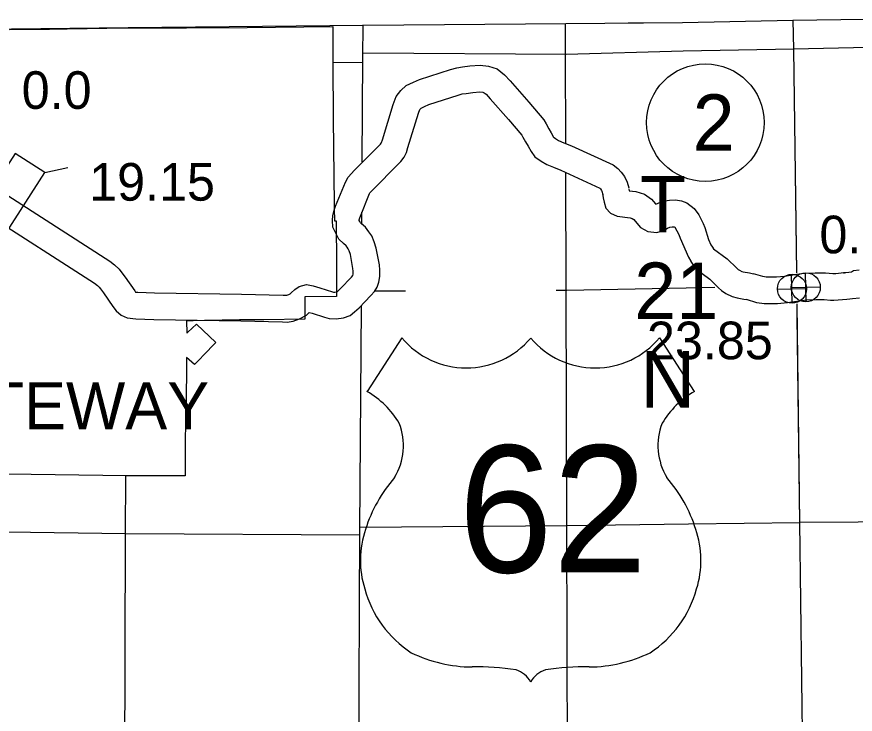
# Model space of a CAD drawing. Extents: x 77230 to 630905, y 790554 to 1662844.
# Drawn here: x 315734 to 334569, y 1623607 to 1639267 of the extents above; entities that cross this region are included whole.
import ezdxf

# ---------------------------------------------------------------- set-up
doc = ezdxf.new("R2010")
doc.units = 0
for name, color, linetype in [('Level 12', 7, 'Continuous'), ('Level 14', 7, 'Continuous'), ('Level 15', 7, 'Continuous'), ('Level 16', 7, 'Continuous'), ('Level 18', 7, 'Continuous'), ('Level 19', 7, 'Continuous'), ('Level 23', 7, 'Continuous'), ('Level 25', 7, 'Continuous'), ('Level 27', 7, 'Continuous'), ('Level 28', 7, 'Continuous'), ('Level 31', 7, 'Continuous'), ('Level 32', 7, 'Continuous'), ('Level 33', 7, 'Continuous'), ('Level 34', 7, 'Continuous')]:
    doc.layers.add(name, color=color, linetype=linetype)

msp = doc.modelspace()

# ---------------------------------------------------------------- linework, layer by layer
at = {"layer": 'Level 12'}
for points in [[(315568, 1638978), (316467, 1638989), (316865, 1638994), (318206, 1639018), (319548, 1639022), (320913, 1639028), (322184, 1639040), (322831, 1639048), (322835, 1638221), (322840, 1636980), (322865, 1635042), (322866, 1634962), (322870, 1634685), (322905, 1634685), (322913, 1633689), (322914, 1633463), (322919, 1632983), (322219, 1632982), (322206, 1632982), (322205, 1632944), (322206, 1632905), (322203, 1632477), (321282, 1632463), (320771, 1632463), (320739, 1632463), (319953, 1632448), (319698, 1632442)], [(319698, 1632442), (319547, 1632439), (319553, 1632161), (319561, 1632169), (319578, 1632185), (319774, 1632368), (320206, 1631952), (319922, 1631665), (319850, 1631590), (319739, 1631476), (319727, 1631461), (319543, 1631617), (319541, 1630445), (319527, 1630445), (319526, 1630400), (319522, 1630277), (319521, 1630183), (319521, 1630078), (319519, 1629803), (319516, 1628960), (319120, 1628961), (318731, 1628962), (318201, 1628963), (315525, 1628994)]]:
    msp.add_lwpolyline(points, dxfattribs=at)
at = {"layer": 'Level 14'}
for points in [[(314296, 1638984), (318235, 1639028), (323522, 1639077), (328068, 1639116), (330690, 1639138)], [(329472, 1639128), (330690, 1639138)], [(330690, 1639138), (333171, 1639193), (338556, 1639267)], [(330690, 1639138), (333171, 1639193), (338556, 1639267)]]:
    msp.add_lwpolyline(points, dxfattribs=at)
at = {"layer": 'Level 15'}
for points in [[(323493, 1636013), (323505, 1638350), (323518, 1639085)], [(323485, 1634606), (323487, 1634879)], [(323391, 1615694), (323397, 1617163), (323421, 1622445), (323443, 1627750), (323475, 1632768)]]:
    msp.add_lwpolyline(points, dxfattribs=at)
at = {"layer": 'Level 16'}
for points in [[(328066, 1636421), (328060, 1638428), (328060, 1639118)], [(330701, 1638500), (333188, 1638545)], [(354631, 1638464), (349271, 1638604), (343841, 1638666), (338567, 1638659), (333182, 1638541)], [(323517, 1638454), (328076, 1638424), (330701, 1638500)], [(322835, 1638249), (323508, 1638240)], [(328139, 1617216), (328106, 1622551), (328091, 1627853), (328077, 1633134), (328068, 1635764)], [(323781, 1633113), (324470, 1633116)], [(327852, 1633129), (328087, 1633130), (330768, 1633183)], [(330768, 1633183), (331412, 1633194)], [(318179, 1628964), (318171, 1627648), (318152, 1622374), (318136, 1619558)], [(343419, 1628061), (338580, 1627939), (333319, 1627911)], [(323449, 1627804), (328091, 1627845), (330822, 1627884)], [(330822, 1627884), (333327, 1627913)], [(308877, 1627782), (312836, 1627739), (318179, 1627668), (323444, 1627634)]]:
    msp.add_lwpolyline(points, dxfattribs=at)
at = {"layer": 'Level 18'}
for points in [[(333171, 1639193), (333182, 1638541), (333248, 1633514)], [(333171, 1639193), (333182, 1638541), (333247, 1633522)], [(333256, 1632825), (333319, 1627911), (333384, 1622611), (333442, 1617235), (333402, 1617233), (333418, 1611803), (333496, 1606429), (333507, 1601178)], [(333259, 1632817), (333260, 1632530), (333319, 1627911), (333384, 1622611), (333442, 1617235), (333402, 1617233), (333418, 1611803), (333496, 1606429), (333507, 1601176)]]:
    msp.add_lwpolyline(points, dxfattribs=at)
at = {"layer": 'Level 19'}
msp.add_line((316363, 1635770), (316879, 1635882), dxfattribs=at)
msp.add_lwpolyline([(315078, 1633771), (316363, 1635770), (315696, 1636198), (314412, 1634199)], close=True, dxfattribs=at)
at = {"layer": 'Level 23'}
msp.add_line((334309, 1633514), (334326, 1633514), dxfattribs=at)
for points in [[(315294, 1635401), (317823, 1633776), (317931, 1633694), (318034, 1633598), (318095, 1633515), (318166, 1633419), (318384, 1633110), (318400, 1633086), (318452, 1633080), (318826, 1633066), (320781, 1633037), (321718, 1633014), (321763, 1633013), (321801, 1633019), (321846, 1633034), (321874, 1633049), (321895, 1633071), (321977, 1633145), (322079, 1633209), (322239, 1633252), (322391, 1633228), (322543, 1633184), (322823, 1633094), (322848, 1633087), (322879, 1633085), (322926, 1633093), (322927, 1633093), (322928, 1633094), (323006, 1633165), (323251, 1633420), (323283, 1633454), (323288, 1633488), (323290, 1633558), (323284, 1633611), (323227, 1633926), (323202, 1634008), (323182, 1634054), (323157, 1634091), (323131, 1634126), (323072, 1634175), (322971, 1634271), (322898, 1634405), (322837, 1634545), (322823, 1634694), (322836, 1634803), (322861, 1634924), (322896, 1635013), (323115, 1635556), (323179, 1635668), (323253, 1635750), (323316, 1635815), (323860, 1636361), (323907, 1636410), (323921, 1636429), (323929, 1636444), (323947, 1636506), (324189, 1637295), (324257, 1637480), (324360, 1637615), (324482, 1637721), (324645, 1637801), (324782, 1637859), (325478, 1638083), (325618, 1638123), (325745, 1638141), (325912, 1638163), (326140, 1638183), (326333, 1638161), (326529, 1638097), (326693, 1637964), (326815, 1637826), (327237, 1637352), (327577, 1636950), (327629, 1636860), (327686, 1636754), (327740, 1636664), (327794, 1636567), (327803, 1636554), (327836, 1636530), (327905, 1636491), (328025, 1636439), (328193, 1636369), (329135, 1635940), (329240, 1635863), (329314, 1635780), (329388, 1635677), (329448, 1635553), (329480, 1635423)], [(314979, 1634890), (317479, 1633284), (317544, 1633235), (317585, 1633196), (317613, 1633159), (317679, 1633069), (317893, 1632764), (317963, 1632665), (318080, 1632570), (318213, 1632504), (318406, 1632482), (318810, 1632466), (320770, 1632437), (321705, 1632414), (321807, 1632412), (321945, 1632435), (322087, 1632481), (322241, 1632567), (322302, 1632629), (322369, 1632610), (322649, 1632520), (322748, 1632492), (322909, 1632483), (323073, 1632509), (323223, 1632561), (323318, 1632638), (323425, 1632735), (323688, 1633009), (323768, 1633096), (323832, 1633194), (323867, 1633306), (323886, 1633434), (323891, 1633580), (323879, 1633696), (323811, 1634068), (323766, 1634214), (323709, 1634347), (323646, 1634438), (323571, 1634542), (323469, 1634625), (323453, 1634640), (323437, 1634669), (323427, 1634693), (323429, 1634706), (323438, 1634750), (323453, 1634790), (323657, 1635295), (323668, 1635315), (323693, 1635342), (323746, 1635397), (324286, 1635939), (324365, 1636020), (324434, 1636114), (324489, 1636223), (324522, 1636333), (324759, 1637105), (324789, 1637188), (324800, 1637202), (324817, 1637218), (324893, 1637255), (324990, 1637295), (325652, 1637509), (325742, 1637534), (325826, 1637546), (325978, 1637566), (326133, 1637580), (326204, 1637572), (326236, 1637562), (326277, 1637529), (326367, 1637427), (326783, 1636959), (327083, 1636605), (327105, 1636567), (327165, 1636457), (327220, 1636365), (327288, 1636242), (327375, 1636124), (327511, 1636025), (327638, 1635953), (327790, 1635887), (327954, 1635819), (328830, 1635420), (328834, 1635417), (328845, 1635405), (328871, 1635369), (328880, 1635349), (328897, 1635279)], [(329485, 1635401), (329491, 1635361), (329639, 1635345), (329834, 1635282), (329989, 1635172), (330084, 1635069), (330091, 1635061), (330244, 1635126), (330396, 1635148), (330533, 1635155), (330663, 1635133), (330786, 1635086), (330950, 1634961)], [(328893, 1635302), (328910, 1635199), (328928, 1635104), (328966, 1634973), (329073, 1634855), (329218, 1634787), (329513, 1634755), (329562, 1634739), (329592, 1634718), (329629, 1634678), (329743, 1634535), (329913, 1634443), (330109, 1634425), (330265, 1634469), (330352, 1634519), (330408, 1634544), (330455, 1634551), (330498, 1634553), (330503, 1634552), (330520, 1634546)], [(330950, 1634961), (331055, 1634818), (331102, 1634732), (331150, 1634627), (331190, 1634536), (331273, 1634263)], [(330520, 1634546), (330565, 1634462), (330603, 1634380), (330640, 1634296), (330825, 1633866), (330877, 1633777), (330878, 1633775)], [(331273, 1634263), (331322, 1634149), (331360, 1634090), (331388, 1634060), (331690, 1633835), (331908, 1633623), (331943, 1633593), (331968, 1633575), (332020, 1633551), (332051, 1633541), (332193, 1633517), (332282, 1633495)], [(330878, 1633775), (330988, 1633610), (331300, 1633377), (331501, 1633182), (331568, 1633123), (331663, 1633055), (331808, 1632988), (331914, 1632956), (332069, 1632929), (332125, 1632915)], [(333248, 1633477), (333214, 1633472), (332978, 1633437), (332798, 1633421), (332568, 1633421), (332492, 1633432), (332282, 1633495)], [(334131, 1633492), (334066, 1633497), (333900, 1633512), (333668, 1633512), (333427, 1633502), (333248, 1633477)], [(334326, 1633514), (334313, 1633515), (334131, 1633492)], [(334655, 1633579), (334534, 1633559), (334489, 1633535), (334423, 1633528), (334362, 1633517), (334344, 1633515), (334309, 1633514)], [(333256, 1632872), (333049, 1632841), (332825, 1632821), (332522, 1632821), (332360, 1632846), (332125, 1632915)], [(334090, 1632893), (334017, 1632898), (333871, 1632912), (333681, 1632912), (333482, 1632904), (333256, 1632872)], [(334668, 1632950), (334507, 1632933), (334448, 1632923), (334382, 1632915), (334090, 1632893)]]:
    msp.add_lwpolyline(points, dxfattribs=at)
at = {"layer": 'Level 25'}
for p, q in [((324383, 1632057), (323604, 1630853)), ((330174, 1632057), (330953, 1630853))]:
    msp.add_line(p, q, dxfattribs=at)
for centre, radius, start, end in [((325834, 1633278), 1896, 220.075, 319.6701), ((328724, 1633278), 1896, 220.3299, 319.925), ((322586, 1629104), 2024, 30.7809, 59.9883), ((331971, 1629104), 2024, 120.0117, 149.2191), ((323032, 1629638), 1387, 328.8105, 21.2108), ((331525, 1629638), 1387, 158.7892, 211.1895), ((326659, 1626794), 3236, 138.9565, 162.6913), ((327898, 1626794), 3236, 17.3087, 41.0435), ((325591, 1627060), 2138, 160.9576, 197.3819), ((328966, 1627060), 2138, 342.6181, 19.0424), ((325939, 1627066), 2474, 195.1074, 237.1312), ((328618, 1627066), 2474, 302.8688, 344.8926), ((325985, 1627845), 3177, 244.0771, 269.5779), ((328572, 1627845), 3177, 270.4221, 295.9229), ((326059, 1618849), 5820, 81.1942, 90.9539), ((326786, 1624067), 558, 28.0342, 72.9864), ((327771, 1624067), 558, 107.0136, 151.9658), ((328499, 1618849), 5820, 89.0461, 98.8058)]:
    msp.add_arc(centre, radius, start, end, dxfattribs=at)
at = {"layer": 'Level 28'}
msp.add_line((330054, 1633114), (330054, 1633114), dxfattribs=at)
at = {"layer": 'Level 33'}
msp.add_circle((331202, 1636890), 1320, dxfattribs=at)
at = {"layer": 'Level 34'}
for p, q in [((333156, 1632835), (333141, 1633486)), ((333467, 1632867), (333452, 1633518)), ((332823, 1633153), (333474, 1633168)), ((333134, 1633185), (333785, 1633200))]:
    msp.add_line(p, q, dxfattribs=at)
for centre in [(333149, 1633160), (333459, 1633192)]:
    msp.add_circle(centre, 326, dxfattribs=at)

# ---------------------------------------------------------------- texts
at = {"layer": 'Level 25'}
msp.add_text('62', height=2851.2, dxfattribs=at).set_placement((325653, 1626790))
at = {"layer": 'Level 27'}
msp.add_text('GATEWAY', height=1056, dxfattribs=at).set_placement((312994, 1630005))
at = {"layer": 'Level 28'}
for s, height, p in [('T', 1267, (329732, 1634427)), ('21', 1267.2, (329606, 1632481)), ('N', 1267, (329747, 1630492))]:
    msp.add_text(s, height=height, dxfattribs=at).set_placement(p)
at = {"layer": 'Level 31'}
for s, p in [('0.0', (315844, 1637199)), ('0.0', (333765, 1633956)), ('23.85', (329890, 1631577))]:
    msp.add_text(s, height=844.8, dxfattribs=at).set_placement(p)
at = {"layer": 'Level 32'}
msp.add_text('19.15', height=844.8, dxfattribs=at).set_placement((317359, 1635138))
at = {"layer": 'Level 33'}
msp.add_text('2', height=1267, dxfattribs=at).set_placement((330918, 1636257))

doc.saveas('drawing.dxf')
